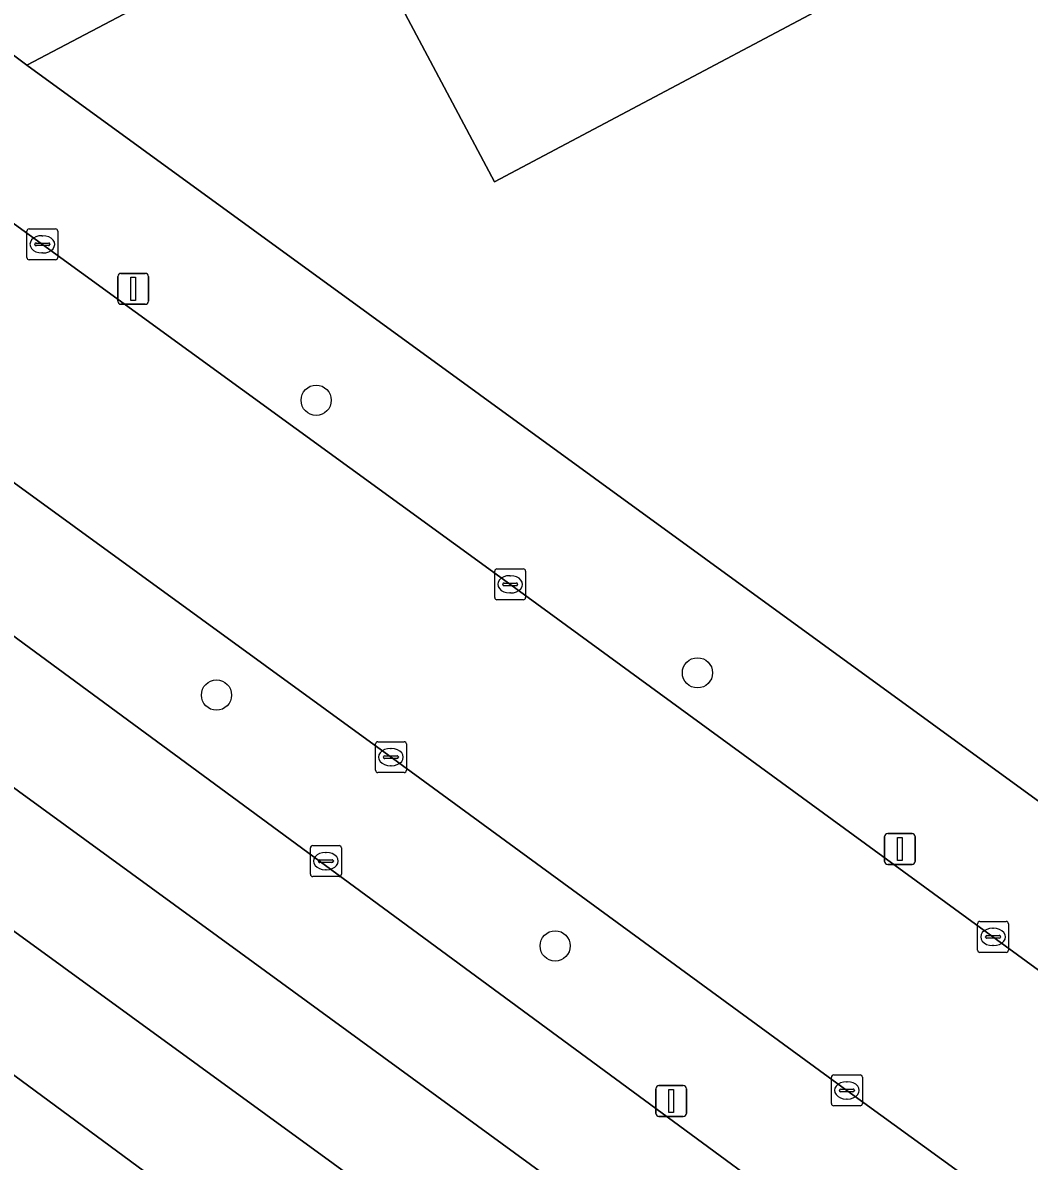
# Model space of a CAD drawing. Extents: x 159674 to 160531, y 382172 to 382904.
# Drawn here: x 159966.84 to 159999.42, y 382265.94 to 382302.8 of the extents above; entities that cross this region are included whole.
import ezdxf

# ---------------------------------------------------------------- set-up
doc = ezdxf.new("R2010")
doc.units = 0
for name, color, linetype in [('IMGEO_Berm_groen', 7, 'Continuous'), ('IMGEO_Boom', 7, 'Continuous'), ('IMGEO_Groenvoorziening', 7, 'Continuous'), ('IMGEO_Kolk', 7, 'Continuous'), ('IMGEO_Lichtmast', 7, 'Continuous'), ('IMGEO_Pand', 7, 'Continuous'), ('IMGEO_Rijbaan_lokaal_open', 7, 'Continuous'), ('IMGEO_Rijbaan_regionaal_gesloten', 7, 'Continuous'), ('IMGEO_Voetpad_open', 7, 'Continuous')]:
    doc.layers.add(name, color=color, linetype=linetype)

msp = doc.modelspace()

# ---------------------------------------------------------------- linework, layer by layer
at = {"layer": 'IMGEO_Berm_groen'}
for points in [[(159706.101, 382482.046), (159723.624, 382459.462), (159745.82, 382437.702), (159771.584, 382412.442), (159778.718, 382405.449), (159846.283, 382355.928), (159852.48, 382351.742), (159852.824, 382351.491), (159856.066, 382349.132), (159856.448, 382348.854), (159867.477, 382340.828), (159883.947, 382328.846), (159897.318, 382319.118), (159917.523, 382304.468), (159948.714, 382281.88), (159991.934, 382250), (160000, 382244.05), (160023.542, 382226.685)], [(159820.362, 382389.119), (159843.591, 382372.074), (159859.265, 382360.99), (159859.599, 382360.751), (159862.851, 382358.42), (159863.22, 382358.155), (159864.219, 382357.439), (159890.517, 382338.312), (159899.278, 382331.94), (159949.37, 382295.571), (159996.559, 382260.85), (159998.978, 382264.261), (159993.641, 382268.144), (159978.692, 382279.072), (159964.493, 382289.401), (159948.694, 382300.897), (159932.887, 382312.381), (159917.12, 382323.888), (159901.276, 382335.387), (159892.752, 382341.534), (159890.778, 382342.957), (159886.281, 382346.283)], [(160022.704, 382232.358), (160000, 382249.045), (159998.688, 382250), (159948.547, 382286.492), (159911.807, 382313.056), (159886.027, 382331.843), (159879.684, 382336.466), (159858.583, 382351.787), (159858.205, 382352.061), (159854.963, 382354.415), (159854.637, 382354.652), (159850.158, 382357.904), (159836.086, 382368.415), (159821.924, 382378.682)]]:
    msp.add_lwpolyline(points, dxfattribs=at)
at = {"layer": 'IMGEO_Boom'}
for centre in [(159976.34, 382290.576), (159988.683, 382281.749), (159973.114, 382281.029), (159984.076, 382272.908)]:
    msp.add_circle(centre, 0.489, dxfattribs=at)
at = {"layer": 'IMGEO_Groenvoorziening'}
msp.add_lwpolyline([(160069.876, 382317.999), (160071.602, 382320.568), (160072.224, 382321.861), (160072.647, 382323.232), (160045.381, 382343.017), (160039.422, 382339.84), (160044.297, 382330.659), (160028.751, 382322.408), (160013.206, 382314.156), (160000, 382307.147), (159997.66, 382305.905), (159982.114, 382297.653), (159977.237, 382306.837), (159966.979, 382301.422), (160000, 382277.384), (160003.473, 382274.856), (160014.527, 382280.815), (160013.011, 382283.689), (160015.445, 382285.033)], dxfattribs=at)
at = {"layer": 'IMGEO_Kolk'}
for p, q in [((159966.976, 382295.198), (159966.976, 382296.05)), ((159967.051, 382296.124), (159967.903, 382296.124)), ((159967.977, 382296.05), (159967.977, 382295.198)), ((159967.278, 382295.667), (159967.676, 382295.667)), ((159967.464, 382295.904), (159967.489, 382295.904)), ((159967.235, 382295.618), (159967.235, 382295.63)), ((159967.673, 382295.581), (159967.275, 382295.581)), ((159967.487, 382295.344), (159967.462, 382295.344)), ((159967.719, 382295.63), (159967.719, 382295.618)), ((159967.903, 382295.124), (159967.051, 382295.124)), ((159982.119, 382284.189), (159982.119, 382285.041)), ((159982.194, 382285.115), (159983.046, 382285.115)), ((159983.12, 382285.041), (159983.12, 382284.189)), ((159982.378, 382284.609), (159982.378, 382284.621)), ((159982.421, 382284.658), (159982.819, 382284.658)), ((159982.607, 382284.895), (159982.632, 382284.895)), ((159982.862, 382284.621), (159982.862, 382284.609)), ((159982.816, 382284.572), (159982.418, 382284.572)), ((159982.63, 382284.335), (159982.605, 382284.335)), ((159983.046, 382284.115), (159982.194, 382284.115)), ((159978.26, 382278.594), (159978.26, 382279.446)), ((159978.335, 382279.52), (159979.187, 382279.52)), ((159979.261, 382279.446), (159979.261, 382278.594)), ((159978.562, 382279.063), (159978.96, 382279.063)), ((159978.748, 382279.3), (159978.773, 382279.3)), ((159978.519, 382279.014), (159978.519, 382279.026)), ((159978.957, 382278.977), (159978.559, 382278.977)), ((159978.771, 382278.74), (159978.746, 382278.74)), ((159979.003, 382279.026), (159979.003, 382279.014)), ((159979.187, 382278.52), (159978.335, 382278.52)), ((159976.23, 382276.154), (159977.082, 382276.154)), ((159976.155, 382275.228), (159976.155, 382276.08)), ((159976.643, 382275.934), (159976.668, 382275.934)), ((159977.156, 382276.08), (159977.156, 382275.228)), ((159976.414, 382275.648), (159976.414, 382275.66)), ((159976.852, 382275.611), (159976.454, 382275.611)), ((159976.457, 382275.697), (159976.855, 382275.697)), ((159976.666, 382275.374), (159976.641, 382275.374)), ((159976.898, 382275.66), (159976.898, 382275.648)), ((159977.082, 382275.154), (159976.23, 382275.154)), ((159997.751, 382272.773), (159997.751, 382273.625)), ((159997.826, 382273.699), (159998.678, 382273.699)), ((159998.752, 382273.625), (159998.752, 382272.773)), ((159998.01, 382273.193), (159998.01, 382273.205)), ((159998.448, 382273.156), (159998.05, 382273.156)), ((159998.053, 382273.242), (159998.451, 382273.242)), ((159998.239, 382273.479), (159998.264, 382273.479)), ((159998.494, 382273.205), (159998.494, 382273.193)), ((159998.262, 382272.919), (159998.237, 382272.919)), ((159998.678, 382272.699), (159997.826, 382272.699)), ((159993.095, 382268.73), (159993.947, 382268.73)), ((159993.02, 382267.804), (159993.02, 382268.656)), ((159993.508, 382268.51), (159993.533, 382268.51)), ((159994.021, 382268.656), (159994.021, 382267.804)), ((159993.279, 382268.224), (159993.279, 382268.236)), ((159993.717, 382268.187), (159993.319, 382268.187)), ((159993.322, 382268.273), (159993.72, 382268.273)), ((159993.763, 382268.236), (159993.763, 382268.224)), ((159993.947, 382267.73), (159993.095, 382267.73)), ((159993.531, 382267.95), (159993.506, 382267.95))]:
    msp.add_line(p, q, dxfattribs=at)
for points in [[(159966.976, 382295.198), (159966.976, 382296.05)], [(159967.051, 382296.124), (159967.903, 382296.124)], [(159967.977, 382296.05), (159967.977, 382295.198)], [(159967.903, 382295.124), (159967.051, 382295.124)], [(159982.119, 382284.189), (159982.119, 382285.041)], [(159982.194, 382285.115), (159983.046, 382285.115)], [(159983.12, 382285.041), (159983.12, 382284.189)], [(159983.046, 382284.115), (159982.194, 382284.115)], [(159978.26, 382278.594), (159978.26, 382279.446)], [(159978.335, 382279.52), (159979.187, 382279.52)], [(159979.261, 382279.446), (159979.261, 382278.594)], [(159979.187, 382278.52), (159978.335, 382278.52)], [(159976.23, 382276.154), (159977.082, 382276.154)], [(159976.155, 382275.228), (159976.155, 382276.08)], [(159977.156, 382276.08), (159977.156, 382275.228)], [(159977.082, 382275.154), (159976.23, 382275.154)], [(159997.751, 382272.773), (159997.751, 382273.625)], [(159997.826, 382273.699), (159998.678, 382273.699)], [(159998.752, 382273.625), (159998.752, 382272.773)], [(159998.678, 382272.699), (159997.826, 382272.699)], [(159993.095, 382268.73), (159993.947, 382268.73)], [(159993.02, 382267.804), (159993.02, 382268.656)], [(159994.021, 382268.656), (159994.021, 382267.804)], [(159993.947, 382267.73), (159993.095, 382267.73)]]:
    msp.add_lwpolyline(points, dxfattribs=at)
for centre, radius, start, end in [((159967.053, 382296.048), 0.0765, 91.552, 178.448), ((159967.053, 382296.048), 0.0765, 91.552, 178.448), ((159967.901, 382296.048), 0.0765, 1.552, 88.448), ((159967.901, 382296.048), 0.0765, 1.552, 88.448), ((159967.275, 382295.627), 0.0403, 85.8775, 175.7526), ((159967.68, 382295.629), 0.0386, 1.7309, 96.639), ((159967.272, 382295.617), 0.0366, 178.938, 274.7102), ((159967.676, 382295.624), 0.043, 264.8664, 352.4533), ((159967.053, 382295.2), 0.0765, 181.552, 268.448), ((159967.053, 382295.2), 0.0765, 181.552, 268.448), ((159967.901, 382295.2), 0.0765, 271.552, 358.448), ((159967.901, 382295.2), 0.0765, 271.552, 358.448), ((159982.196, 382285.039), 0.0765, 91.552, 178.448), ((159982.196, 382285.039), 0.0765, 91.552, 178.448), ((159983.044, 382285.039), 0.0765, 1.552, 88.448), ((159983.044, 382285.039), 0.0765, 1.552, 88.448), ((159982.418, 382284.618), 0.0403, 85.8775, 175.7526), ((159982.415, 382284.608), 0.0366, 178.938, 274.7102), ((159982.819, 382284.615), 0.043, 264.8664, 352.4533), ((159982.823, 382284.62), 0.0386, 1.7309, 96.639), ((159982.196, 382284.191), 0.0765, 181.552, 268.448), ((159982.196, 382284.191), 0.0765, 181.552, 268.448), ((159983.044, 382284.191), 0.0765, 271.552, 358.448), ((159983.044, 382284.191), 0.0765, 271.552, 358.448), ((159978.337, 382279.444), 0.0765, 91.552, 178.448), ((159978.337, 382279.444), 0.0765, 91.552, 178.448), ((159979.185, 382279.444), 0.0765, 1.552, 88.448), ((159979.185, 382279.444), 0.0765, 1.552, 88.448), ((159978.559, 382279.023), 0.0403, 85.8775, 175.7526), ((159978.964, 382279.025), 0.0386, 1.7309, 96.639), ((159978.556, 382279.013), 0.0366, 178.938, 274.7102), ((159978.96, 382279.02), 0.043, 264.8664, 352.4533), ((159978.337, 382278.596), 0.0765, 181.552, 268.448), ((159978.337, 382278.596), 0.0765, 181.552, 268.448), ((159979.185, 382278.596), 0.0765, 271.552, 358.448), ((159979.185, 382278.596), 0.0765, 271.552, 358.448), ((159976.232, 382276.078), 0.0765, 91.552, 178.448), ((159976.232, 382276.078), 0.0765, 91.552, 178.448), ((159977.08, 382276.078), 0.0765, 1.552, 88.448), ((159977.08, 382276.078), 0.0765, 1.552, 88.448), ((159976.454, 382275.657), 0.0403, 85.8775, 175.7526), ((159976.451, 382275.647), 0.0366, 178.938, 274.7102), ((159976.855, 382275.654), 0.043, 264.8664, 352.4533), ((159976.859, 382275.659), 0.0386, 1.7309, 96.639), ((159976.232, 382275.23), 0.0765, 181.552, 268.448), ((159976.232, 382275.23), 0.0765, 181.552, 268.448), ((159977.08, 382275.23), 0.0765, 271.552, 358.448), ((159977.08, 382275.23), 0.0765, 271.552, 358.448), ((159997.828, 382273.623), 0.0765, 91.552, 178.448), ((159997.828, 382273.623), 0.0765, 91.552, 178.448), ((159998.676, 382273.623), 0.0765, 1.552, 88.448), ((159998.676, 382273.623), 0.0765, 1.552, 88.448), ((159998.05, 382273.202), 0.0403, 85.8775, 175.7526), ((159998.047, 382273.192), 0.0366, 178.938, 274.7102), ((159998.451, 382273.199), 0.043, 264.8664, 352.4533), ((159998.455, 382273.204), 0.0386, 1.7309, 96.639), ((159997.828, 382272.775), 0.0765, 181.552, 268.448), ((159997.828, 382272.775), 0.0765, 181.552, 268.448), ((159998.676, 382272.775), 0.0765, 271.552, 358.448), ((159998.676, 382272.775), 0.0765, 271.552, 358.448), ((159993.097, 382268.654), 0.0765, 91.552, 178.448), ((159993.097, 382268.654), 0.0765, 91.552, 178.448), ((159993.945, 382268.654), 0.0765, 1.552, 88.448), ((159993.945, 382268.654), 0.0765, 1.552, 88.448), ((159993.319, 382268.233), 0.0403, 85.8775, 175.7526), ((159993.316, 382268.223), 0.0366, 178.938, 274.7102), ((159993.72, 382268.23), 0.043, 264.8664, 352.4533), ((159993.724, 382268.235), 0.0386, 1.7309, 96.639), ((159993.097, 382267.806), 0.0765, 181.552, 268.448), ((159993.097, 382267.806), 0.0765, 181.552, 268.448), ((159993.945, 382267.806), 0.0765, 271.552, 358.448), ((159993.945, 382267.806), 0.0765, 271.552, 358.448)]:
    msp.add_arc(centre, radius, start, end, dxfattribs=at)
for centre, major_axis, ratio, start_param, end_param in [((159967.463, 382295.624), (-0.387, 0.002), 0.722429, 4.712389, 7.853982), ((159967.488, 382295.624), (-0.39, 0.002), 0.717154, 1.570796, 4.712389), ((159982.606, 382284.615), (-0.387, 0.002), 0.722429, 4.712389, 7.853982), ((159982.631, 382284.615), (-0.39, 0.002), 0.717154, 1.570796, 4.712389), ((159978.747, 382279.02), (-0.387, 0.002), 0.722429, 4.712389, 7.853982), ((159978.772, 382279.02), (-0.39, 0.002), 0.717154, 1.570796, 4.712389), ((159976.642, 382275.654), (-0.387, 0.002), 0.722429, 4.712389, 7.853982), ((159976.667, 382275.654), (-0.39, 0.002), 0.717154, 1.570796, 4.712389), ((159998.238, 382273.199), (-0.387, 0.002), 0.722429, 4.712389, 7.853982), ((159998.263, 382273.199), (-0.39, 0.002), 0.717154, 1.570796, 4.712389), ((159993.507, 382268.23), (-0.387, 0.002), 0.722429, 4.712389, 7.853982), ((159993.532, 382268.23), (-0.39, 0.002), 0.717154, 1.570796, 4.712389)]:
    msp.add_ellipse(centre, major_axis=major_axis, ratio=ratio, start_param=start_param, end_param=end_param, dxfattribs=at)
at = {"layer": 'IMGEO_Lichtmast'}
for p, q in [((159969.918, 382293.783), (159969.918, 382294.583)), ((159969.918, 382294.583), (159969.918, 382293.783)), ((159970.018, 382294.683), (159970.808, 382294.683)), ((159970.808, 382294.683), (159970.018, 382294.683)), ((159970.908, 382294.583), (159970.908, 382293.783)), ((159970.908, 382293.783), (159970.908, 382294.583)), ((159970.808, 382293.683), (159970.018, 382293.683)), ((159970.018, 382293.683), (159970.808, 382293.683)), ((159994.841, 382276.545), (159995.631, 382276.545)), ((159995.631, 382276.545), (159994.841, 382276.545)), ((159994.741, 382275.645), (159994.741, 382276.445)), ((159994.741, 382276.445), (159994.741, 382275.645)), ((159995.731, 382276.445), (159995.731, 382275.645)), ((159995.731, 382275.645), (159995.731, 382276.445)), ((159995.631, 382275.545), (159994.841, 382275.545)), ((159994.841, 382275.545), (159995.631, 382275.545)), ((159987.434, 382268.385), (159988.224, 382268.385)), ((159988.224, 382268.385), (159987.434, 382268.385)), ((159987.334, 382267.485), (159987.334, 382268.285)), ((159987.334, 382268.285), (159987.334, 382267.485)), ((159988.324, 382268.285), (159988.324, 382267.485)), ((159988.324, 382267.485), (159988.324, 382268.285)), ((159988.224, 382267.385), (159987.434, 382267.385)), ((159987.434, 382267.385), (159988.224, 382267.385))]:
    msp.add_line(p, q, dxfattribs=at)
for points in [[(159970.338, 382294.558), (159970.488, 382294.558), (159970.488, 382293.808), (159970.338, 382293.808), (159970.338, 382294.558)], [(159995.161, 382276.42), (159995.311, 382276.42), (159995.311, 382275.67), (159995.161, 382275.67), (159995.161, 382276.42)], [(159987.754, 382268.26), (159987.904, 382268.26), (159987.904, 382267.51), (159987.754, 382267.51), (159987.754, 382268.26)]]:
    msp.add_lwpolyline(points, dxfattribs=at)
for centre, start, end in [((159970.018, 382294.583), 90, 180), ((159970.018, 382294.583), 90, 180), ((159970.808, 382294.583), 0, 90), ((159970.808, 382294.583), 360, 90), ((159970.018, 382293.783), 180, 270), ((159970.018, 382293.783), 180, 270), ((159970.808, 382293.783), 270, 0), ((159970.808, 382293.783), 270, 0), ((159994.841, 382276.445), 90, 180), ((159994.841, 382276.445), 90, 180), ((159995.631, 382276.445), 0, 90), ((159995.631, 382276.445), 360, 90), ((159994.841, 382275.645), 180, 270), ((159994.841, 382275.645), 180, 270), ((159995.631, 382275.645), 270, 0), ((159995.631, 382275.645), 270, 0), ((159987.434, 382268.285), 90, 180), ((159987.434, 382268.285), 90, 180), ((159988.224, 382268.285), 0, 90), ((159988.224, 382268.285), 360, 90), ((159987.434, 382267.485), 180, 270), ((159987.434, 382267.485), 180, 270), ((159988.224, 382267.485), 270, 0), ((159988.224, 382267.485), 270, 0)]:
    msp.add_arc(centre, 0.1, start, end, dxfattribs=at)
at = {"layer": 'IMGEO_Pand'}
msp.add_lwpolyline([(159992.783, 382315.088), (159977.237, 382306.837), (159982.114, 382297.653), (159997.66, 382305.905)], close=True, dxfattribs=at)
at = {"layer": 'IMGEO_Rijbaan_lokaal_open'}
for points in [[(159821.663, 382393.428), (159837.398, 382381.921), (159853.244, 382370.412), (159861.603, 382364.191), (159861.935, 382363.943), (159862.453, 382363.558), (159865.165, 382361.587), (159865.527, 382361.323), (159868.85, 382358.908), (159886.281, 382346.283), (159890.778, 382342.957), (159892.752, 382341.534), (159901.276, 382335.387), (159917.12, 382323.888), (159932.887, 382312.381), (159948.694, 382300.897), (159964.493, 382289.401), (159978.692, 382279.072), (159993.641, 382268.144), (159998.978, 382264.261), (160000, 382263.517), (160011.011, 382255.498), (160014.603, 382252.861)], [(160017.531, 382259.139), (160015.743, 382260.43), (160000, 382271.92), (159982.528, 382284.68), (159953.332, 382305.907)]]:
    msp.add_lwpolyline(points, dxfattribs=at)
at = {"layer": 'IMGEO_Rijbaan_regionaal_gesloten'}
for points in [[(160023.542, 382226.685), (160000, 382244.05), (159991.934, 382250), (159948.714, 382281.88), (159917.523, 382304.468), (159897.318, 382319.118), (159883.947, 382328.846), (159867.477, 382340.828), (159856.448, 382348.854), (159856.066, 382349.132), (159852.824, 382351.491), (159852.48, 382351.742), (159846.283, 382355.928), (159778.718, 382405.449)], [(160025.936, 382239.279), (160019.886, 382243.714), (160018.171, 382244.971), (160011.311, 382250), (160009.795, 382251.111), (160000, 382258.318), (159996.559, 382260.85), (159949.37, 382295.571), (159899.278, 382331.94), (159890.517, 382338.312), (159864.219, 382357.439), (159863.22, 382358.155), (159862.851, 382358.42), (159859.599, 382360.751), (159859.265, 382360.99), (159843.591, 382372.074), (159820.362, 382389.119)], [(159821.924, 382378.682), (159836.086, 382368.415), (159850.158, 382357.904), (159854.637, 382354.652), (159854.963, 382354.415), (159858.205, 382352.061), (159858.583, 382351.787), (159879.684, 382336.466), (159886.027, 382331.843), (159911.807, 382313.056), (159948.547, 382286.492), (159998.688, 382250), (160000, 382249.045), (160022.704, 382232.358)], [(160055.396, 382217.253), (160060.559, 382216.09), (160063.519, 382219.897), (160058.207, 382220.911), (160050.714, 382222.933), (160042.837, 382225.687), (160035.553, 382229.035), (160031.232, 382231.301), (160024.68, 382235.589), (160015.374, 382242.388), (159998.088, 382255.027), (159973.901, 382272.669), (159950.27, 382289.892)], [(159950.27, 382289.892), (159973.901, 382272.669), (159998.088, 382255.027), (160015.374, 382242.388), (160024.68, 382235.589), (160031.232, 382231.301), (160035.553, 382229.035), (160042.837, 382225.687), (160050.714, 382222.933), (160058.207, 382220.911), (160063.519, 382219.897), (160066.547, 382223.791)]]:
    msp.add_lwpolyline(points, dxfattribs=at)
at = {"layer": 'IMGEO_Voetpad_open'}
for points in [[(159887.605, 382353.798), (159890.6, 382351.611), (159893.393, 382349.55), (159896.667, 382347.174), (159905.175, 382340.999), (159920.932, 382329.502), (159937.537, 382317.412), (159953.332, 382305.907), (159982.528, 382284.68), (160000, 382271.92), (160015.743, 382260.43), (160017.531, 382259.139)], [(160022.355, 382333.786), (160000, 382321.916), (159975.985, 382309.171), (159964.599, 382303.191), (159966.979, 382301.422), (159977.237, 382306.837), (159992.783, 382315.088), (160000, 382318.918), (160008.329, 382323.339), (160023.876, 382331.589), (160039.422, 382339.84), (160045.381, 382343.017), (160040.366, 382346.657), (160040.837, 382345.739), (160039.322, 382344.96), (160038.558, 382346.447), (160039.785, 382347.078), (160038.644, 382347.906)], [(160024.762, 382259.009), (160019.447, 382262.957), (160005.765, 382273.145), (160003.473, 382274.856), (160000, 382277.384), (159966.979, 382301.422), (159964.599, 382303.191), (159949.672, 382314.284)]]:
    msp.add_lwpolyline(points, dxfattribs=at)

doc.saveas('drawing.dxf')
